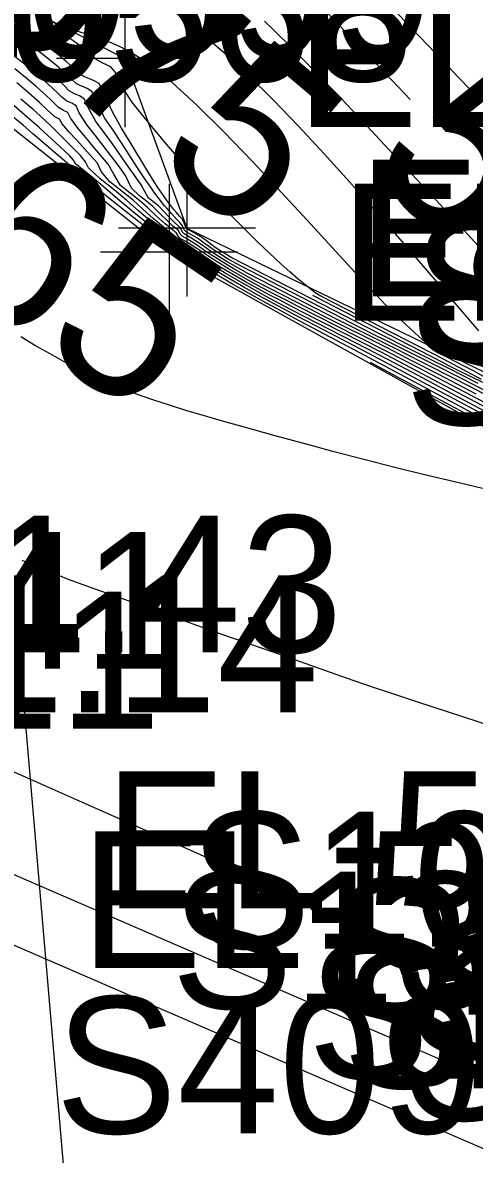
# Model space of a CAD drawing. Extents: x 1729869 to 1735532, y 648588 to 653771.
# Drawn here: x 1730454.15 to 1730467.36, y 652563.23 to 652596.32 of the extents above; entities that cross this region are included whole.
import ezdxf

# ---------------------------------------------------------------- set-up
doc = ezdxf.new("R2010")
doc.units = 0
for name, color, linetype in [('SURVEY - CONTOURS - Index with Text', 7, 'Continuous'), ('SURVEY - CONTOURS - Intermediate with optional Text', 7, 'Continuous'), ('SURVEY - DRAINAGE - Area Shapes Text', 7, 'Continuous'), ('SURVEY - DRAINAGE - Storm Sewer - Points - Numbers', 7, 'Continuous'), ('SURVEY - DTM - Breaklines', 7, 'Continuous'), ('SURVEY - DTM - Breaklines - Points - Elevations', 7, 'Continuous'), ('SURVEY - DTM - Breaklines - Points - Locators', 7, 'Continuous'), ('SURVEY - DTM - Breaklines - Points - Numbers', 7, 'Continuous'), ('SURVEY - MISCELLANEOUS - Bottom of MH and CB - Points - Numbers', 7, 'Continuous'), ('SURVEY - NON-TRANSPORTATION - Features', 7, 'Continuous'), ('SURVEY - NON-TRANSPORTATION - Features - Points - Elevations', 7, 'Continuous'), ('SURVEY - NON-TRANSPORTATION - Features - Points - Locators', 7, 'Continuous'), ('SURVEY - NON-TRANSPORTATION - Features - Points - Numbers', 7, 'Continuous'), ('SURVEY - TRANSPORTATION - Features', 7, 'Continuous'), ('SURVEY - TRANSPORTATION - Features - Points - Elevations', 7, 'Continuous'), ('SURVEY - TRANSPORTATION - Features - Points - Numbers', 7, 'Continuous')]:
    doc.layers.add(name, color=color, linetype=linetype)

msp = doc.modelspace()

# ---------------------------------------------------------------- linework, layer by layer
at = {"layer": 'SURVEY - CONTOURS - Index with Text'}
for points in [[(1730465.483, 652594.07), (1730464.424, 652595.186), (1730463.887, 652595.749), (1730463.363, 652596.291), (1730462.86, 652596.806)], [(1730468.268, 652584.887), (1730466.901, 652585.61), (1730465.707, 652586.235), (1730464.914, 652586.644), (1730463.917, 652587.151), (1730462.21, 652588.016), (1730461.854, 652588.199), (1730461.503, 652588.383), (1730461.156, 652588.568), (1730460.816, 652588.753), (1730460.492, 652588.936), (1730460.175, 652589.12), (1730459.866, 652589.307), (1730459.565, 652589.498), (1730459.275, 652589.693), (1730458.948, 652589.905), (1730458.758, 652590.009), (1730458.709, 652590.068), (1730458.648, 652590.159), (1730458.484, 652590.294), (1730458.323, 652590.432), (1730458.067, 652590.662), (1730457.818, 652590.9), (1730457.583, 652591.109), (1730457.015, 652591.557), (1730456.82, 652591.883), (1730456.653, 652592.176), (1730456.22, 652592.699), (1730456.002, 652592.961), (1730455.779, 652593.22), (1730455.562, 652593.515), (1730455.479, 652593.691), (1730455.349, 652593.751), (1730455.207, 652593.836), (1730455.088, 652593.955), (1730454.966, 652594.072), (1730454.842, 652594.189), (1730454.548, 652594.453), (1730454.242, 652594.713), (1730453.924, 652594.969)], [(1730467.606, 652585.796), (1730466.849, 652586.164), (1730466.614, 652586.283), (1730466.416, 652586.39), (1730462.634, 652588.336)], [(1730468.914, 652583.9), (1730466.933, 652584.976), (1730465.169, 652585.926), (1730464.321, 652586.38)]]:
    msp.add_lwpolyline(points, dxfattribs=at)
at = {"layer": 'SURVEY - CONTOURS - Intermediate with optional Text'}
for points in [[(1730467.594, 652593.999), (1730467.246, 652594.355), (1730466.897, 652594.716), (1730466.446, 652595.186), (1730465.544, 652596.136), (1730464.235, 652597.52)], [(1730467.568, 652585.882), (1730467.023, 652586.18), (1730466.459, 652586.477), (1730462.873, 652588.322), (1730462.697, 652588.428), (1730462.449, 652588.623), (1730462.208, 652588.821), (1730461.962, 652589.032), (1730461.712, 652589.254), (1730461.019, 652589.906), (1730460.316, 652590.61), (1730459.625, 652591.339), (1730458.966, 652592.064), (1730458.361, 652592.76), (1730457.83, 652593.396), (1730457.577, 652593.711), (1730457.348, 652594.002), (1730457.174, 652594.27), (1730456.929, 652594.791), (1730456.733, 652595.025), (1730456.495, 652595.131), (1730456.272, 652595.259), (1730456.12, 652595.398), (1730455.963, 652595.532), (1730455.8, 652595.662), (1730455.629, 652595.788), (1730455.433, 652595.923), (1730455.225, 652596.057), (1730455.004, 652596.191), (1730454.573, 652596.436)], [(1730467.626, 652585.972), (1730467.314, 652586.143), (1730467.059, 652586.277), (1730466.558, 652586.535), (1730466.307, 652586.667), (1730466.024, 652586.892), (1730465.626, 652587.237), (1730465.214, 652587.626), (1730464.786, 652588.052), (1730464.343, 652588.512), (1730463.884, 652589.001), (1730463.41, 652589.515), (1730462.579, 652590.42), (1730461.725, 652591.347), (1730460.87, 652592.261), (1730460.036, 652593.126), (1730459.247, 652593.905), (1730458.525, 652594.563), (1730458.308, 652594.746), (1730458.1, 652594.912), (1730457.901, 652595.062), (1730457.668, 652595.225), (1730457.446, 652595.366), (1730457.233, 652595.489), (1730457.027, 652595.596), (1730456.826, 652595.688), (1730456.629, 652595.77), (1730456.432, 652595.843), (1730456.171, 652595.931), (1730455.659, 652596.094), (1730455.474, 652596.156), (1730455.279, 652596.226), (1730454.839, 652596.398)], [(1730467.49, 652587.31), (1730465.51, 652589.614), (1730464.984, 652590.219), (1730464.437, 652590.843), (1730463.71, 652591.661), (1730462.965, 652592.483), (1730462.215, 652593.288), (1730461.474, 652594.057), (1730460.755, 652594.769), (1730460.072, 652595.404), (1730459.861, 652595.59), (1730459.655, 652595.765), (1730459.453, 652595.931), (1730459.255, 652596.087), (1730459.06, 652596.234), (1730458.867, 652596.371)], [(1730468.267, 652588.916), (1730467.168, 652590.119), (1730466.232, 652591.134), (1730465.253, 652592.19), (1730464.607, 652592.883), (1730463.955, 652593.577), (1730463.307, 652594.259), (1730462.671, 652594.918), (1730462.058, 652595.54), (1730461.475, 652596.114), (1730461.223, 652596.355)], [(1730467.475, 652585.771), (1730466.612, 652586.204), (1730466.023, 652586.496), (1730465.531, 652586.737), (1730464.591, 652587.219), (1730460.273, 652589.442), (1730459.923, 652589.652), (1730459.787, 652589.746), (1730459.656, 652589.839), (1730459.53, 652589.934), (1730459.408, 652590.028), (1730459.241, 652590.137), (1730459.027, 652590.248), (1730458.998, 652590.264), (1730458.927, 652590.336), (1730458.89, 652590.432), (1730458.826, 652590.566), (1730458.738, 652590.663), (1730458.652, 652590.762), (1730458.568, 652590.863), (1730458.473, 652590.983), (1730458.381, 652591.106), (1730458.289, 652591.232), (1730458.2, 652591.361), (1730458.111, 652591.493), (1730458.022, 652591.63), (1730457.783, 652592.013), (1730457.297, 652592.824), (1730457.045, 652593.235), (1730456.789, 652593.693), (1730456.391, 652594.541), (1730456.242, 652594.614), (1730455.927, 652594.755), (1730455.762, 652594.872), (1730455.599, 652595.027), (1730455.413, 652595.194), (1730455.22, 652595.356), (1730455.021, 652595.514), (1730454.815, 652595.669), (1730454.602, 652595.821), (1730454.382, 652595.97), (1730453.973, 652596.23)], [(1730468.06, 652585.359), (1730467.021, 652585.894), (1730466.058, 652586.382), (1730465.282, 652586.77), (1730464.826, 652586.995), (1730464.376, 652587.221), (1730460.519, 652589.205), (1730460.158, 652589.405), (1730459.964, 652589.526), (1730459.778, 652589.648), (1730459.6, 652589.77), (1730459.429, 652589.893), (1730459.267, 652590.017), (1730458.931, 652590.204), (1730458.871, 652590.272), (1730458.83, 652590.378), (1730458.748, 652590.476), (1730458.665, 652590.561), (1730458.582, 652590.648), (1730458.502, 652590.736), (1730458.37, 652590.888), (1730458.297, 652590.96), (1730457.991, 652591.374), (1730457.868, 652591.546), (1730457.745, 652591.724), (1730457.515, 652592.072), (1730457.045, 652592.8), (1730456.8, 652593.169), (1730456.547, 652593.532), (1730456.295, 652594.049), (1730456.174, 652594.305), (1730456.037, 652594.39), (1730455.73, 652594.527), (1730455.578, 652594.666), (1730455.426, 652594.812), (1730455.211, 652595.005), (1730454.988, 652595.194), (1730454.756, 652595.378), (1730454.517, 652595.557), (1730454.269, 652595.733), (1730454.013, 652595.907)], [(1730467.916, 652585.316), (1730466.849, 652585.871), (1730465.805, 652586.405), (1730465.041, 652586.791), (1730463.797, 652587.411), (1730463.391, 652587.618), (1730460.759, 652588.973), (1730460.379, 652589.183), (1730460.136, 652589.327), (1730459.904, 652589.47), (1730459.68, 652589.615), (1730459.466, 652589.761), (1730459.261, 652589.91), (1730458.994, 652590.073), (1730458.872, 652590.14), (1730458.817, 652590.205), (1730458.767, 652590.313), (1730458.599, 652590.468), (1730458.437, 652590.628), (1730458.123, 652590.958), (1730457.833, 652591.188), (1730457.622, 652591.57), (1730457.463, 652591.796), (1730457.236, 652592.112), (1730456.777, 652592.769), (1730456.54, 652593.1), (1730456.297, 652593.426), (1730456.056, 652593.859), (1730455.948, 652594.088), (1730455.819, 652594.172), (1730455.675, 652594.236), (1730455.518, 652594.326), (1730455.379, 652594.465), (1730455.236, 652594.602), (1730454.994, 652594.82), (1730454.743, 652595.033), (1730454.483, 652595.241), (1730454.213, 652595.445), (1730453.934, 652595.645)], [(1730467.417, 652585.458), (1730466.303, 652586.039), (1730465.555, 652586.424), (1730464.808, 652586.805), (1730462.95, 652587.739), (1730462.543, 652587.945), (1730461.346, 652588.561), (1730460.966, 652588.763), (1730460.597, 652588.967), (1730460.312, 652589.131), (1730460.036, 652589.296), (1730459.769, 652589.462), (1730459.512, 652589.63), (1730459.265, 652589.801), (1730458.969, 652589.989), (1730458.815, 652590.074), (1730458.762, 652590.136), (1730458.706, 652590.236), (1730458.539, 652590.38), (1730458.377, 652590.529), (1730458.166, 652590.733), (1730457.96, 652590.944), (1730457.787, 652591.086), (1730457.57, 652591.257), (1730457.338, 652591.477), (1730457.166, 652591.844), (1730456.948, 652592.146), (1730456.501, 652592.735), (1730456.273, 652593.03), (1730456.039, 652593.322), (1730455.811, 652593.682), (1730455.716, 652593.885), (1730455.591, 652593.958), (1730455.443, 652594.024), (1730455.304, 652594.139), (1730455.173, 652594.268), (1730455.04, 652594.395), (1730454.772, 652594.636), (1730454.494, 652594.873), (1730454.205, 652595.105), (1730453.906, 652595.333)], [(1730467.773, 652585.027), (1730466.333, 652585.791), (1730465.486, 652586.235), (1730464.652, 652586.669), (1730463.485, 652587.267), (1730462.28, 652587.882), (1730461.654, 652588.208), (1730461.344, 652588.373), (1730461.035, 652588.539), (1730460.674, 652588.739), (1730460.318, 652588.943), (1730459.967, 652589.151), (1730459.623, 652589.365), (1730458.925, 652589.82), (1730458.7, 652589.943), (1730458.654, 652589.999), (1730458.592, 652590.084), (1730458.354, 652590.272), (1730458.276, 652590.336), (1730457.973, 652590.592), (1730457.677, 652590.857), (1730457.388, 652591.124), (1730456.708, 652591.661), (1730456.453, 652591.966), (1730456.341, 652592.205), (1730456.142, 652592.434), (1730455.728, 652592.891), (1730455.519, 652593.118), (1730455.309, 652593.355), (1730455.227, 652593.49), (1730455.092, 652593.558), (1730454.873, 652593.771), (1730454.647, 652593.982), (1730454.325, 652594.268), (1730453.989, 652594.552)], [(1730468.671, 652584.419), (1730467.075, 652585.275), (1730465.716, 652585.998), (1730464.827, 652586.466), (1730463.883, 652586.956), (1730462.346, 652587.748), (1730461.802, 652588.032), (1730461.256, 652588.324), (1730460.86, 652588.541), (1730460.465, 652588.764), (1730460.071, 652588.994), (1730459.682, 652589.232), (1730459.3, 652589.476), (1730458.902, 652589.736), (1730458.64, 652589.88), (1730458.599, 652589.934), (1730458.536, 652590.009), (1730458.312, 652590.179), (1730458.238, 652590.236), (1730457.885, 652590.52), (1730457.539, 652590.813), (1730457.2, 652591.112), (1730456.841, 652591.418), (1730456.424, 652591.747), (1730456.076, 652592.071), (1730455.994, 652592.247), (1730455.841, 652592.429), (1730455.454, 652592.823), (1730455.259, 652593.018), (1730454.964, 652593.307), (1730454.665, 652593.587), (1730454.46, 652593.773), (1730454.106, 652594.083)], [(1730468.607, 652584.197), (1730466.924, 652585.108), (1730465.351, 652585.952), (1730463.846, 652586.753), (1730462.111, 652587.669), (1730461.739, 652587.868), (1730461.263, 652588.127), (1730460.78, 652588.396), (1730460.292, 652588.675), (1730459.803, 652588.964), (1730459.317, 652589.265), (1730458.836, 652589.576), (1730458.639, 652589.686), (1730458.541, 652589.74), (1730458.505, 652589.768), (1730458.471, 652589.825), (1730458.201, 652590.015), (1730457.73, 652590.361), (1730457.265, 652590.717), (1730456.807, 652591.081), (1730456.357, 652591.45), (1730455.915, 652591.821), (1730455.187, 652592.443), (1730454.456, 652593.069), (1730454.165, 652593.314), (1730453.715, 652593.688)], [(1730468.876, 652584.181), (1730467.215, 652585.076), (1730466.012, 652585.721), (1730464.586, 652586.477), (1730463.491, 652587.05), (1730462.18, 652587.734), (1730461.484, 652588.104), (1730461.052, 652588.339), (1730460.616, 652588.584), (1730460.179, 652588.836), (1730459.742, 652589.098), (1730459.311, 652589.369), (1730458.876, 652589.653), (1730458.611, 652589.799), (1730458.577, 652589.82), (1730458.541, 652589.875), (1730458.479, 652589.935), (1730458.212, 652590.131), (1730457.803, 652590.444), (1730457.402, 652590.766), (1730457.009, 652591.095), (1730456.624, 652591.429), (1730456.201, 652591.785), (1730455.696, 652592.185), (1730455.642, 652592.298), (1730455.528, 652592.429), (1730455.001, 652592.919), (1730454.648, 652593.24), (1730454.291, 652593.556), (1730453.897, 652593.893)], [(1730467.595, 652582.701), (1730466.737, 652582.9), (1730465.863, 652583.111), (1730465.036, 652583.316), (1730464.428, 652583.47), (1730463.823, 652583.626), (1730463.222, 652583.783), (1730462.629, 652583.941), (1730461.534, 652584.238), (1730460.53, 652584.517), (1730459.996, 652584.668), (1730459.469, 652584.819), (1730458.951, 652584.973), (1730458.446, 652585.129), (1730457.956, 652585.29), (1730457.485, 652585.455), (1730457.153, 652585.579), (1730456.991, 652585.643), (1730456.76, 652585.737), (1730456.533, 652585.834), (1730456.308, 652585.935), (1730456.085, 652586.039), (1730455.862, 652586.147), (1730455.549, 652586.307), (1730455.37, 652586.402), (1730454.954, 652586.63), (1730454.532, 652586.873), (1730454.104, 652587.127)], [(1730468.817, 652575.439), (1730465.677, 652576.461), (1730464.829, 652576.742), (1730464.407, 652576.885), (1730463.626, 652577.155), (1730461.67, 652577.843), (1730460.065, 652578.402), (1730459.276, 652578.681), (1730456.996, 652579.5), (1730456.279, 652579.756), (1730455.926, 652579.884), (1730455.577, 652580.013), (1730455.108, 652580.192), (1730454.738, 652580.339), (1730454.493, 652580.44), (1730454.139, 652580.59)], [(1730479.111, 652562.623), (1730477.744, 652563.349), (1730476.698, 652563.898), (1730475.843, 652564.34), (1730475.08, 652564.726), (1730474.64, 652564.944), (1730473.747, 652565.38), (1730470.824, 652566.792), (1730469.84, 652567.262), (1730468.822, 652567.741), (1730468.305, 652567.981), (1730467.561, 652568.322), (1730465.358, 652569.314), (1730463.746, 652570.036), (1730461.292, 652571.124), (1730458.618, 652572.317), (1730455.725, 652573.598), (1730454.233, 652574.257), (1730452.531, 652575.002)]]:
    msp.add_lwpolyline(points, dxfattribs=at)
at = {"layer": 'SURVEY - DRAINAGE - Area Shapes Text'}
msp.add_line((1730469.098, 652403.224), (1730443.396, 652701.859), dxfattribs=at)
at = {"layer": 'SURVEY - DTM - Breaklines'}
for points in [[(1730428.967, 652606.742), (1730442.719, 652602.064), (1730458.435, 652589.604), (1730476.581, 652579.554), (1730480.6, 652577.571), (1730483.199, 652575.876), (1730486.026, 652575.021), (1730490.551, 652573.025)], [(1730482.95, 652558.576), (1730479.987, 652559.979), (1730477.265, 652561.094), (1730474.475, 652562.313), (1730470.436, 652564.248), (1730451.54, 652572.428), (1730433.823, 652579.904), (1730420.428, 652585.472)]]:
    msp.add_lwpolyline(points, dxfattribs=at)
at = {"layer": 'SURVEY - DTM - Breaklines - Points - Locators'}
for p, q in [((1730458.435, 652591.604), (1730458.435, 652587.604)), ((1730460.435, 652589.604), (1730456.435, 652589.604))]:
    msp.add_line(p, q, dxfattribs=at)
at = {"layer": 'SURVEY - NON-TRANSPORTATION - Features'}
msp.add_lwpolyline([(1730429.343, 652607.489), (1730442.957, 652602.574), (1730457.146, 652595.264), (1730458.959, 652590.312), (1730476.962, 652581.597), (1730495.146, 652573.243), (1730515.444, 652562.916), (1730523.13, 652559.158), (1730541.104, 652550.387), (1730559.777, 652543.004), (1730577.511, 652533.756), (1730595.53, 652525.071), (1730613.788, 652516.865), (1730634.557, 652513.648), (1730652.947, 652505.702), (1730671.445, 652497.973), (1730688.349, 652487.075), (1730703.072, 652482.66), (1730707.144, 652485.016), (1730710.458, 652487.482)], dxfattribs=at)
at = {"layer": 'SURVEY - NON-TRANSPORTATION - Features - Points - Locators'}
for p, q in [((1730457.146, 652597.264), (1730457.146, 652593.264)), ((1730459.146, 652595.264), (1730455.146, 652595.264)), ((1730458.959, 652592.312), (1730458.959, 652588.312)), ((1730460.959, 652590.312), (1730456.959, 652590.312))]:
    msp.add_line(p, q, dxfattribs=at)
at = {"layer": 'SURVEY - TRANSPORTATION - Features'}
msp.add_lwpolyline([(1730419.727, 652583.726), (1730433.123, 652578.159), (1730450.838, 652570.678), (1730469.733, 652562.494), (1730473.724, 652560.443), (1730476.516, 652559.229), (1730479.23, 652558.091), (1730482.128, 652556.778)], dxfattribs=at)

# ---------------------------------------------------------------- texts
at = {"layer": 'SURVEY - CONTOURS - Index with Text'}
for s, rotation, p in [('575', 319.7786, (1730452.184, 652597.13)), ('580', 311.804, (1730464.15, 652592.307)), ('565', 325.8678, (1730448.398, 652590.974))]:
    msp.add_text(s, height=5, rotation=rotation, dxfattribs=at).set_placement(p)
at = {"layer": 'SURVEY - DRAINAGE - Storm Sewer - Points - Numbers'}
msp.add_text('S409', height=4, dxfattribs=at).set_placement((1730455.105, 652563.848))
at = {"layer": 'SURVEY - DTM - Breaklines - Points - Elevations'}
for s, p in [('EL-564.74', (1730463.435, 652587.604)), ('EL-561.43', (1730438.823, 652577.904)), ('EL-561.52', (1730456.54, 652570.428))]:
    msp.add_text(s, height=4, dxfattribs=at).set_placement(p)
at = {"layer": 'SURVEY - DTM - Breaklines - Points - Numbers'}
for s, p in [('S10568', (1730447.148, 652594.604)), ('S10569', (1730465.326, 652584.554)), ('S10741', (1730440.458, 652577.428)), ('S10740', (1730459.023, 652569.248)), ('S10739', (1730463.22, 652567.313)), ('S10738', (1730465.978, 652566.094))]:
    msp.add_text(s, height=4, dxfattribs=at).set_placement(p)
at = {"layer": 'SURVEY - MISCELLANEOUS - Bottom of MH and CB - Points - Numbers'}
msp.add_text('S20017', height=4, dxfattribs=at).set_placement((1730463.506, 652565.167))
at = {"layer": 'SURVEY - NON-TRANSPORTATION - Features - Points - Elevations'}
for s, p in [('EL-576.59', (1730462.146, 652593.264)), ('EL-575.02', (1730463.959, 652588.312))]:
    msp.add_text(s, height=4, dxfattribs=at).set_placement(p)
at = {"layer": 'SURVEY - NON-TRANSPORTATION - Features - Points - Numbers'}
for s, p in [('S10599', (1730447.704, 652595.312)), ('S10600', (1730465.549, 652586.597))]:
    msp.add_text(s, height=4, dxfattribs=at).set_placement(p)
at = {"layer": 'SURVEY - TRANSPORTATION - Features - Points - Elevations'}
for s, p in [('EL-561.14', (1730438.123, 652576.159)), ('EL-561.25', (1730455.838, 652568.678))]:
    msp.add_text(s, height=4, dxfattribs=at).set_placement(p)
at = {"layer": 'SURVEY - TRANSPORTATION - Features - Points - Numbers'}
for s, p in [('S13711', (1730439.756, 652575.678)), ('S13712', (1730458.493, 652567.494)), ('S13713', (1730462.484, 652565.443)), ('S13714', (1730465.276, 652564.229))]:
    msp.add_text(s, height=4, dxfattribs=at).set_placement(p)

doc.saveas('drawing.dxf')
